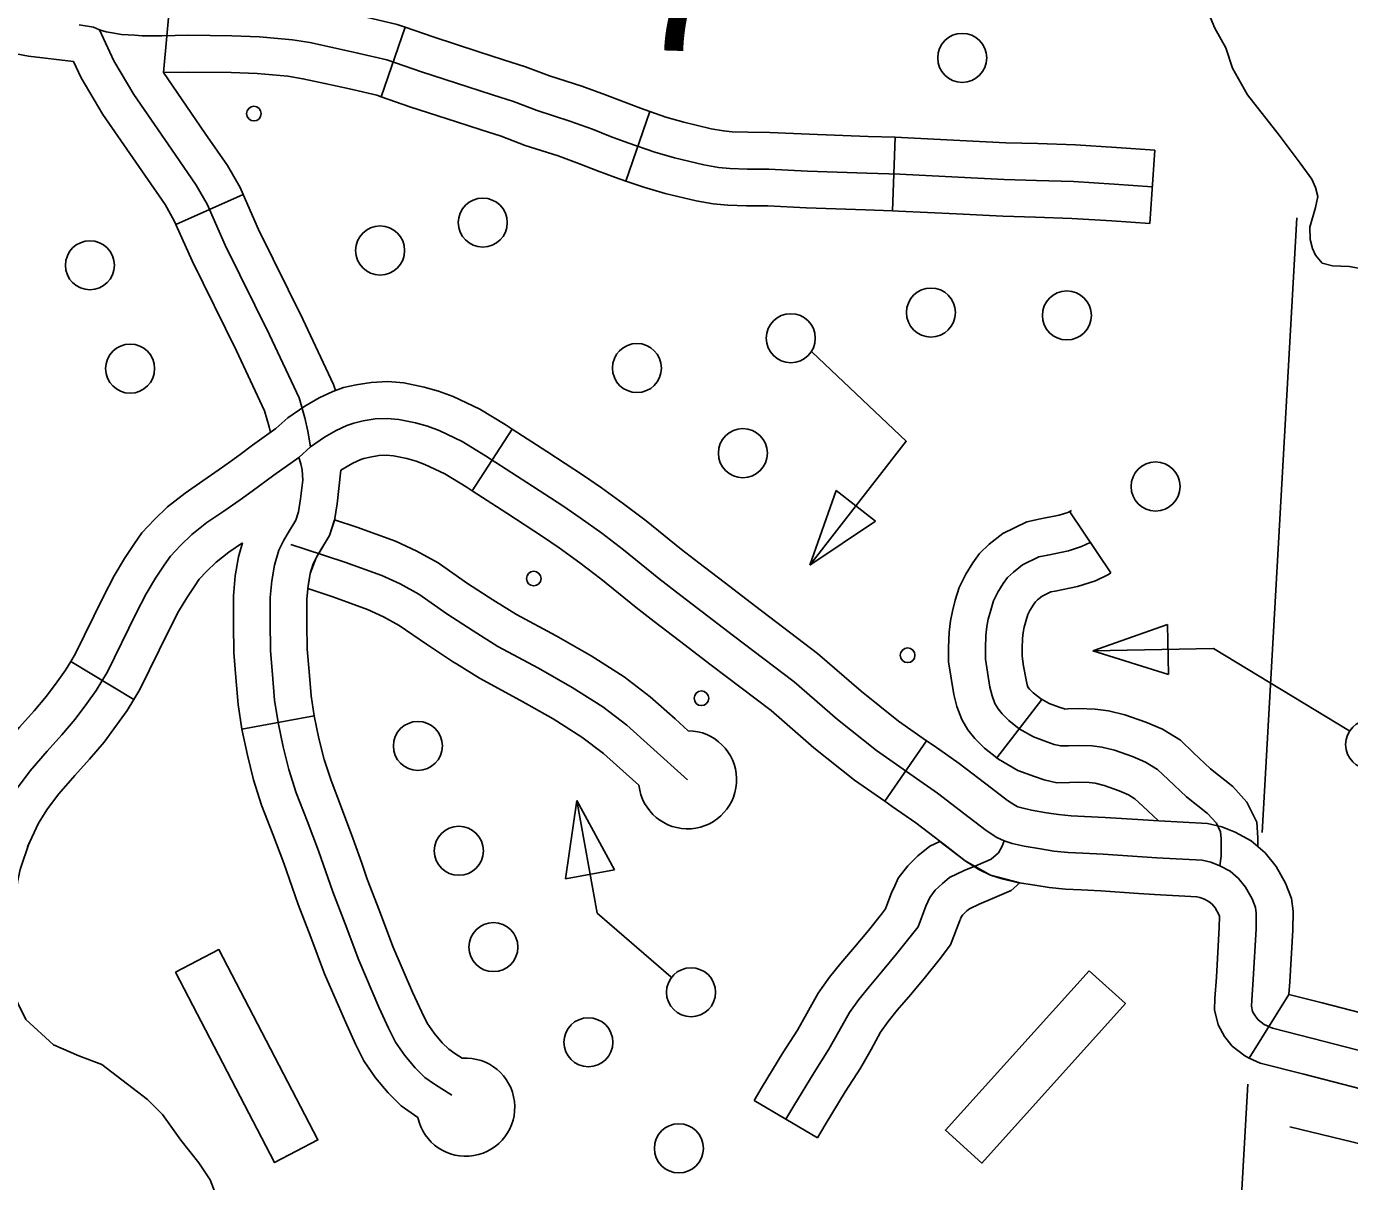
# Model space of a CAD drawing. Extents: x 653372 to 905732, y 627442 to 787275.
# Drawn here: x 702502 to 705201, y 743667 to 746022 of the extents above; entities that cross this region are included whole.
import ezdxf

# ---------------------------------------------------------------- set-up
doc = ezdxf.new("R2010")
doc.units = 0
for name, color, linetype in [('31', 7, 'Continuous'), ('32', 7, 'Continuous'), ('35', 7, 'Continuous'), ('5', 7, 'Continuous'), ('56', 7, 'Continuous'), ('9', 7, 'Continuous')]:
    doc.layers.add(name, color=color, linetype=linetype)

msp = doc.modelspace()

# ---------------------------------------------------------------- linework, layer by layer
at = {"layer": '31'}
for p, q in [((703411.3, 745075.3), (703492.9, 745201.2)), ((702592.4, 744727.5), (702720.8, 744650.1)), ((702941.5, 744589.6), (703089.1, 744616.5)), ((704338.3, 744565.9), (704252.7, 744442.7)), ((704996.1, 743919), (705077.2, 744048.6)), ((704115.8, 743756.3), (703986.5, 743832.4)), ((704115.8, 743756.3), (704115.8, 743756.3))]:
    msp.add_line(p, q, dxfattribs=at)
for points in [[(703492.9, 745201.2), (703478.6, 745210.5), (703426.6, 745242.1), (703372.6, 745267.9), (703342.6, 745278.7), (703313, 745286.8), (703272, 745295.3), (703239.3, 745298), (703205.3, 745296.5), (703174.7, 745291.3), (703148.9, 745285.7), (703127.1, 745277.9), (703099.1, 745264.9), (703069.6, 745248), (703034.9, 745223.9), (703010.5, 745202.1), (702962.8, 745168.2), (702937.7, 745149.6)], [(705302.5, 743913.5), (705126.3, 743959.1), (705043.8, 743979.7), (705026.6, 743987.5), (705014.8, 743996.9), (705008.2, 744005.3), (705003.3, 744013.8), (705000.9, 744024.5), (705001.3, 744036.8), (705004.1, 744079.2), (705010.2, 744182.6), (705010.5, 744214.2), (705009.1, 744226), (705002.4, 744243.4), (704989, 744267.3), (704974.7, 744284.8), (704957.4, 744299.8), (704936.4, 744311), (704917.9, 744318.2), (704900.3, 744322.3), (704807.7, 744327.4), (704698.1, 744334.6), (704656.9, 744336.5), (704627.2, 744338), (704597.8, 744341), (704570.8, 744345.2), (704537.5, 744350.7), (704512.4, 744356.5), (704496.6, 744361.5), (704481.5, 744368.9), (704459.9, 744382.7), (704424.9, 744409.6), (704360.5, 744459.1), (704310.7, 744493.7), (704235.8, 744545.8), (704156.4, 744609), (704068.1, 744685.7), (703944.2, 744779.8), (703828.3, 744868.8), (703791.8, 744896.7), (703720.1, 744954.8), (703675.4, 744988.7), (703631.8, 745020.1), (703596.4, 745044.7), (703522.6, 745092.6), (703438.7, 745147), (703390.8, 745176.1), (703343.7, 745198.6), (703319.9, 745207.1), (703295.4, 745213.9), (703261.3, 745220.9), (703237.9, 745222.8), (703213.2, 745221.8), (703189, 745217.7), (703169.6, 745213.5), (703155.6, 745208.5), (703133.6, 745198.3), (703109.7, 745184.5), (703081.4, 745164.9), (703057.3, 745143.4), (703006.9, 745107.5), (702962.5, 745074.5), (702937.9, 745057.2), (702904.5, 745034.1), (702870.1, 745010.5), (702839.2, 744986.1), (702816.3, 744963.9), (702795.8, 744942.2), (702783.2, 744924), (702765.5, 744897.4), (702746.5, 744865.4), (702725.4, 744824.5), (702667.1, 744706.3), (702644.3, 744668.4), (702625.4, 744641.9), (702601.6, 744610.1), (702574.1, 744577.8), (702544.2, 744544.3), (702509.9, 744504.4), (702483.6, 744469.7)], [(703492.9, 745201.2), (703563.4, 745155.6), (703638.2, 745106.9), (703675.1, 745081.4), (703719.9, 745049), (703766.4, 745013.9), (703838.2, 744955.6), (703873.9, 744928.3), (703925.4, 744888.8)], [(702937.8, 745149.6), (702918.5, 745135.3), (702895, 745118.7), (702861.9, 745095.9), (702825.5, 745070.9), (702789.8, 745042.6), (702763, 745016.7), (702737.3, 744989.6), (702721.1, 744966), (702702, 744937.3), (702680.9, 744901.8), (702658.5, 744858.3), (702601.2, 744742.3), (702592.4, 744727.5)], [(703369.7, 743843.4), (703334.2, 743865.5), (703314.9, 743879.3), (703295, 743899), (703274.1, 743924), (703255.1, 743951.5), (703240.8, 743979.6), (703221.1, 744023), (703179.8, 744118.5), (703152.4, 744192.4), (703126.7, 744257.7), (703097.6, 744341.7), (703074.4, 744402.4), (703052.5, 744459.7), (703037.4, 744506.9), (703025.7, 744553.3), (703015.3, 744603.1), (703008.1, 744648.7), (703003.7, 744700.9), (702999.9, 744749.3), (702999.1, 744809.9), (702999.2, 744858), (703002.2, 744892.1), (703007.8, 744923.6), (703016.6, 744954.2), (703027.1, 744975), (703036.1, 744989.9), (703051.4, 745015.7), (703057.2, 745032.7), (703061.2, 745058.9), (703065.7, 745097), (703064.3, 745118.1), (703061.4, 745130.7), (703057.3, 745143.4)], [(703411.3, 745075.3), (703398.8, 745083.4), (703355.1, 745110), (703314.8, 745129.3), (703297.2, 745135.6), (703277.8, 745140.9), (703250.6, 745146.6), (703236.5, 745147.7), (703221.1, 745147.1), (703203.2, 745144), (703190.3, 745141.2), (703184, 745139), (703168.1, 745131.6), (703143.6, 745117.5)], [(703074.2, 744803.9), (703074.1, 744810.3), (703074.2, 744854.6), (703076.7, 744882.3), (703081, 744906.6), (703086.7, 744926.7), (703092.8, 744938.6), (703100.5, 744951.4), (703119.9, 744984.3), (703130.3, 745014.7), (703135.6, 745048.8), (703143.6, 745117.5)], [(703834.1, 744769.8), (703782.7, 744809.2), (703745.4, 744837.8), (703673.8, 744895.8), (703630.8, 744928.4), (703588.5, 744958.9), (703554.6, 744982.4), (703481.8, 745029.7), (703411.3, 745075.3)], [(703076.1, 744875.9), (703081, 744906.6), (703092.8, 744938.6), (703119.9, 744984.3), (703130.7, 745015.9), (703175.6, 745001.2), (703255.1, 744972.5), (703298.5, 744952.3), (703341.8, 744928.3), (703401.7, 744886.7), (703453.5, 744852.8), (703458.5, 744849.7)], [(702943, 744969.6), (702914.6, 744950.1), (702888.7, 744929.6), (702869.6, 744911.1), (702854.2, 744894.9), (702845.3, 744881.9), (702829, 744857.4), (702812.1, 744829), (702792.4, 744790.7), (702733, 744670.2), (702720.8, 744650.1)], [(702924.2, 744801.9), (702924.1, 744809.5), (702924.3, 744861.3), (702927.8, 744901.9), (702934.6, 744940.5), (702943, 744969.6)], [(703850.7, 744486.3), (703775.3, 744554.4), (703726.6, 744597.6), (703678, 744634.7), (703615.1, 744674.6), (703546.2, 744713.7), (703463.7, 744758.2), (703413.2, 744789.6), (703359.7, 744824.5), (703302.2, 744864.6), (703264.5, 744885.4), (703226.6, 744903), (703151.2, 744930.2), (703070.5, 744956.6), (703041, 744966.1)], [(703379.3, 744722.3), (703372.8, 744726.3), (703317.8, 744762.4), (703262.5, 744800.8), (703230.5, 744818.5), (703198, 744833.6), (703126.8, 744859.3), (703076.1, 744875.9)], [(703925.4, 744888.8), (703989.7, 744839.4), (704115.4, 744744), (704204.4, 744666.7), (704280.6, 744606), (704338.3, 744565.9)], [(703458.5, 744849.7), (703501.3, 744823.1), (703582.5, 744779.4), (703653.8, 744738.9), (703721, 744696.3), (703774.3, 744655.5), (703825.3, 744610.3), (703851.9, 744586.3)], [(702941.5, 744589.6), (702933.6, 744639.7), (702929, 744694.8), (702925, 744745.8), (702924.2, 744801.9)], [(703089.1, 744616.5), (703082.6, 744657.7), (703078.5, 744706.9), (703074.9, 744752.7), (703074.2, 744803.9)], [(704252.7, 744442.7), (704191, 744485.6), (704108.4, 744551.3), (704020.8, 744627.5), (703898.7, 744720.2), (703834.1, 744769.8)], [(702405.9, 744487.4), (702422, 744512.6), (702451.5, 744551.6), (702487.8, 744593.8), (702517.6, 744627.1), (702543, 744656.9), (702564.8, 744686.1), (702581.5, 744709.5), (702592.4, 744727.5)], [(703751.3, 744475.1), (703725.3, 744498.6), (703678.9, 744539.6), (703635.1, 744573.1), (703576.5, 744610.3), (703509.9, 744648.1), (703426.1, 744693.2), (703379.3, 744722.3)], [(702720.8, 744650.1), (702707.1, 744627.3), (702686, 744597.6), (702660.2, 744563.2), (702630.7, 744528.5), (702600.6, 744494.9), (702568.3, 744457.3), (702545.1, 744426.7), (702526.6, 744397.9), (702504, 744349.8)], [(703089.1, 744616.5), (703098.7, 744570.2), (703109.6, 744527.5), (703123.3, 744484.5), (703144.5, 744429.2), (703168.1, 744367.4), (703185.8, 744316.4)], [(703044, 744267.4), (703027.2, 744316.1), (703004.4, 744375.5), (702981.7, 744434.8), (702965.3, 744486.3), (702952.6, 744536.5), (702941.5, 744589.6)], [(704779.9, 744404.4), (704702.3, 744409.4), (704660.6, 744411.5), (704632.8, 744412.8), (704607.2, 744415.5), (704582.6, 744419.2), (704552.2, 744424.3), (704532.3, 744428.9), (704524.5, 744431.4), (704518.2, 744434.4), (704503.1, 744444.1), (704470.7, 744469.1), (704404.8, 744519.7), (704353.5, 744555.3), (704338.3, 744565.9)], [(704770.1, 744254.7), (704693.9, 744259.7), (704653.2, 744261.6), (704621.5, 744263.2), (704588.3, 744266.6), (704559, 744271.1), (704522.9, 744277.1), (704492.6, 744284.2), (704468.8, 744291.7), (704444.8, 744303.4), (704416.8, 744321.2), (704379.2, 744350.2), (704316.2, 744398.5), (704267.9, 744432.1), (704252.7, 744442.7)], [(705077.2, 744048.6), (705078.9, 744074.5), (705085.2, 744180), (705085.6, 744218.4), (705082.4, 744244.4), (705070.4, 744275.4), (705051.2, 744309.5), (705028.9, 744337.2), (705000.1, 744362.1), (704967.7, 744379.3), (704940.2, 744390), (704911, 744396.8), (704812.2, 744402.3), (704779.9, 744404.4)], [(704051.1, 743794.3), (704067.1, 743821.4), (704108.7, 743889.7), (704138.9, 743936.8), (704159.4, 743973), (704180.7, 744011.6), (704199.8, 744038.6), (704220.7, 744064.4), (704248.5, 744096.9), (704277.5, 744131.8), (704304.9, 744165.9), (704320.7, 744186.4), (704336.7, 744228.6), (704345, 744246.6), (704355.9, 744261.1), (704370.3, 744275), (704385, 744287), (704415, 744301.2), (704443.7, 744313.2), (704470, 744324.4), (704484.8, 744337.6), (704492.5, 744350.9), (704496.6, 744361.5)], [(704271, 744265.3), (704280.3, 744285.4), (704299.6, 744310.9), (704320.5, 744331.1), (704344.7, 744350.8), (704365.5, 744360.7), (704416.8, 744321.2), (704468.8, 744291.7), (704528.5, 744276.1)], [(702507.3, 744357.9), (702489, 744303.3), (702484, 744278.4), (702476.6, 744205), (702469.9, 744058.2), (702468.5, 743971.3), (702468, 743958.9)], [(703185.8, 744316.4), (703197.1, 744283.7), (703222.5, 744219.1), (703249.5, 744146.4), (703289.6, 744053.5), (703308.4, 744012.2), (703319.7, 743989.9), (703333.8, 743969.4), (703350.3, 743949.8), (703363.3, 743936.8), (703375.8, 743928), (703391.1, 743918.4)], [(703300.4, 743797.5), (703266.4, 743821.7), (703239.8, 743848.2), (703214.3, 743878.5), (703190.5, 743913.1), (703173.3, 743947.1), (703152.5, 743992.6), (703110.2, 744090.5), (703082.4, 744165.6), (703056.4, 744231.7), (703044, 744267.4)], [(703986.5, 743832.4), (704002.8, 743860), (704045.1, 743929.4), (704074.6, 743975.5), (704093.9, 744009.6), (704117.1, 744051.5), (704140, 744083.9), (704163.1, 744112.4), (704191.1, 744145.3), (704219.4, 744179.3), (704245.9, 744212.2), (704254.5, 744223.3), (704267.5, 744257.7), (704271, 744265.3)], [(704528.5, 744276.1), (704510.7, 744260.3), (704472.8, 744244.1), (704445.5, 744232.7), (704425.4, 744223.1), (704420.2, 744218.9), (704412.2, 744211.2), (704409.7, 744207.8), (704407.2, 744202.5)], [(704996.1, 743919), (704987, 743923.2), (704961.5, 743943.5), (704945.9, 743963.1), (704932.6, 743986.5), (704925.7, 744017.2), (704926.4, 744040.4), (704929.2, 744083.8), (704935.2, 744185.2), (704935.5, 744208.4), (704934.4, 744211.3), (704926.7, 744225), (704920.6, 744232.5), (704914.8, 744237.6), (704905.1, 744242.7), (704895.7, 744246.4), (704889.6, 744247.8), (704803.1, 744252.6), (704770.1, 744254.7)], [(704407.2, 744202.4), (704405.9, 744199.6), (704386.9, 744149.5), (704363.9, 744119.5), (704335.6, 744084.3), (704305.9, 744048.6), (704278.4, 744016.4), (704259.6, 743993.3), (704244.4, 743971.7), (704224.8, 743936.4), (704203.2, 743898.1), (704172.3, 743849.9), (704131.4, 743782.9), (704115.8, 743756.3)], [(705077.2, 744048.6), (705144.8, 744031.8), (705321, 743986.2), (705436.7, 743957.2), (705474.7, 743946.2), (705557, 743923.9)], [(705517.8, 743779.2), (705434.3, 743801.8), (705397.7, 743812.3), (705284, 743840.8), (705107.8, 743886.4), (705018.9, 743908.6), (704996.1, 743919)]]:
    msp.add_lwpolyline(points, dxfattribs=at)
for centre, start, end in [((703850.7, 744486.3), 186.4676, 89.2877), ((703398.1, 743818.7), 192.2128, 94.0299)]:
    msp.add_arc(centre, 100, start, end, dxfattribs=at)
at = {"layer": '32'}
for p, q in [((702795.1, 746077.3), (702781.5, 745927.9)), ((703274.5, 746020.3), (703225.7, 745878.4)), ((703773.9, 745848.5), (703724.7, 745706.8)), ((704273.9, 745796), (704268.4, 745646.1)), ((704803.5, 745770.1), (704793.5, 745620.4)), ((702943.9, 745679.3), (702806.9, 745618.3)), ((704630.6, 745032.8), (704713.8, 744908.1)), ((704481.2, 744531.1), (704573, 744649.7))]:
    msp.add_line(p, q, dxfattribs=at)
for points in [[(703274.5, 746020.3), (703258.2, 746025.9), (703194.8, 746040.9), (703142.5, 746052.5), (703093.7, 746062.8), (703054.2, 746069.3), (702982.5, 746075.9), (702923, 746078.2), (702831.9, 746079), (702777.2, 746077.8), (702741.5, 746077.6), (702734.4, 746078.3)], [(702598, 745950.9), (702506.2, 745961.3), (702426.9, 745976.7), (702346.6, 745992.5), (702262.5, 746009.5), (702193.7, 746023.7)], [(702650.8, 746015.4), (702638.8, 746020.4), (702609.2, 746025.1)], [(703081.4, 745164.9), (703075.9, 745197), (703070.1, 745224.4), (703058.2, 745265.2), (702998.1, 745393.1), (702907.6, 745576.4), (702870.7, 745659.5), (702848.3, 745698.7), (702805.1, 745761.2), (702721.3, 745883.2), (702680.1, 745952.1), (702650.8, 746015.4)], [(704798.5, 745695.3), (704720.6, 745700.4), (704638, 745705.7), (704562.5, 745708.2), (704496.6, 745710), (704402.6, 745714.7), (704283.8, 745720.6), (704216.2, 745723.1), (704095.5, 745727.2), (704016.3, 745731), (703972.6, 745731.3), (703936.9, 745732.4), (703913.4, 745734.5), (703883.5, 745740.1), (703823.9, 745754.1), (703783.8, 745765.7), (703728.9, 745784.7), (703693.6, 745798), (703656.6, 745812.3), (703610.6, 745829.2), (703544, 745850.5), (703495.2, 745868.9), (703452.4, 745882.9), (703402.1, 745899), (703307.5, 745929.6), (703237.3, 745953.8), (703178, 745967.8), (703126.6, 745979.2), (703079.9, 745989.1), (703044.6, 745994.8), (702977.6, 746001.1), (702921.2, 746003.2), (702832.4, 746004), (702778.3, 746002.8), (702738.3, 746002.6), (702722.9, 746004), (702695.7, 746005.8), (702676.5, 746009.2), (702664.8, 746011.4), (702650.8, 746015.4)], [(703773.9, 745848.5), (703754.4, 745855.3), (703720.3, 745868.1), (703683.1, 745882.5), (703635, 745900.2), (703568.7, 745921.4), (703520.1, 745939.7), (703475.4, 745954.3), (703425, 745970.4), (703331.3, 746000.7), (703274.5, 746020.3)], [(702806.9, 745618.3), (702803.6, 745625.6), (702784.8, 745658.8), (702743.3, 745718.6), (702658.1, 745842.7), (702613.7, 745917), (702598, 745950.9)], [(703225.7, 745878.4), (703216.4, 745881.7), (703161.2, 745894.7), (703110.7, 745905.9), (703066.1, 745915.3), (703035.1, 745920.4), (702972.7, 745926.2), (702919.4, 745928.3), (702832.9, 745929), (702781.5, 745927.9)], [(702943.9, 745679.3), (702937.7, 745693.4), (702911.9, 745738.7), (702866.8, 745803.8), (702781.5, 745927.9)], [(703724.7, 745706.8), (703703.4, 745714.2), (703666.9, 745728), (703630.2, 745742.1), (703586.3, 745758.3), (703519.4, 745779.6), (703470.3, 745798.1), (703429.3, 745811.5), (703379.1, 745827.6), (703283.8, 745858.4), (703225.7, 745878.4)], [(704273.9, 745796), (704218.8, 745798), (704098.5, 745802.1), (704018.4, 745806), (703974, 745806.3), (703941.4, 745807.3), (703923.7, 745808.9), (703899, 745813.5), (703842.9, 745826.7), (703806.5, 745837.2), (703773.9, 745848.5)], [(704803.5, 745770.1), (704725.5, 745775.3), (704641.7, 745780.6), (704564.8, 745783.2), (704499.5, 745784.9), (704406.3, 745789.6), (704287.1, 745795.5), (704273.9, 745796)], [(704268.4, 745646.1), (704213.5, 745648.1), (704092.4, 745652.2), (704014.2, 745656), (703971.1, 745656.4), (703932.4, 745657.5), (703903.1, 745660.2), (703868, 745666.7), (703804.9, 745681.6), (703761.1, 745694.2), (703724.7, 745706.8)], [(703132.1, 745279.7), (703128.5, 745291.9), (703065.6, 745425.6), (702975.6, 745608.2), (702943.9, 745679.3)], [(704793.5, 745620.4), (704715.7, 745625.6), (704634.4, 745630.8), (704560.3, 745633.3), (704493.8, 745635), (704398.9, 745639.8), (704280.6, 745645.7), (704268.4, 745646.1)], [(702999.7, 745194.5), (702997.3, 745206.1), (702987.8, 745238.6), (702930.5, 745360.5), (702839.7, 745544.5), (702806.9, 745618.3)], [(704634, 745035.1), (704626.1, 745031.3), (704608.4, 745025.5), (704570.6, 745018), (704542.5, 745012.2), (704493.9, 744988.1), (704466.1, 744966.7), (704446.3, 744947.5), (704432.6, 744928.5), (704417.9, 744905.6), (704404.4, 744878.4), (704396.7, 744852.4), (704390.8, 744830.2), (704387.2, 744810.3), (704383.9, 744787.1), (704383, 744756), (704383, 744726.6), (704388.1, 744693.6), (704394, 744659.8), (704399.8, 744635.5), (704409.9, 744609), (704422.2, 744587.9), (704436.5, 744570.4), (704456, 744550.7), (704481.2, 744531.1)], [(704672.2, 744970.5), (704671.5, 744970), (704654.4, 744961.6), (704627.3, 744952.8), (704585.4, 744944.5), (704567.1, 744940.7), (704533.9, 744924.2), (704515.2, 744909.8), (704503.3, 744898.3), (704494.7, 744886.3), (704483.2, 744868.4), (704474.4, 744850.8), (704468.9, 744832.1), (704464.1, 744813.9), (704461.3, 744798.5), (704458.8, 744780.7), (704458, 744754.9), (704458, 744732.4), (704462.1, 744705.8), (704467.5, 744674.9), (704471.6, 744657.6), (704477.7, 744641.5), (704484, 744630.8), (704492.3, 744620.6), (704505.8, 744606.9), (704527.1, 744590.4), (704556.4, 744573.7), (704583.6, 744563.6), (704598.7, 744558.5), (704611.8, 744555.4), (704627.7, 744555.6), (704648.9, 744556.3), (704676, 744555.5), (704695.8, 744552.9), (704721.4, 744546.9), (704758.1, 744533.8), (704784.8, 744522.5), (704809.5, 744507.2), (704830.7, 744486.7), (704868.1, 744451.8), (704911.4, 744417.4), (704929.3, 744397.7), (704938, 744380.2), (704938.9, 744365.6), (704939.2, 744330.5), (704936.4, 744311)], [(704713.8, 744908.1), (704709, 744904.9), (704682.7, 744891.9), (704646.3, 744880.1), (704600.3, 744870.9), (704591.7, 744869.2), (704573.8, 744860.3), (704564.4, 744853), (704560.3, 744849.1), (704556.7, 744844.1), (704548.5, 744831.3), (704544.5, 744823.2), (704541.1, 744811.9), (704537.3, 744797.6), (704535.3, 744786.6), (704533.6, 744774.3), (704533, 744753.7), (704533, 744738.2), (704536.1, 744718), (704541, 744690), (704543.4, 744679.7), (704545.6, 744674), (704545.9, 744673.6), (704548.2, 744670.8), (704555.7, 744663.2), (704573, 744649.7)], [(704569.4, 744652.6), (704588.3, 744641.8), (704608.7, 744634.3), (704619.2, 744630.7), (704620, 744630.5), (704626.1, 744630.6), (704648.8, 744631.4), (704682, 744630.4), (704709.3, 744626.8), (704742.6, 744618.9), (704785.3, 744603.8), (704819.5, 744589.2), (704855.9, 744566.7), (704882.4, 744541), (704917.1, 744508.6), (704962.8, 744472.3), (704991.7, 744440.5), (705012, 744400), (705013.9, 744368.2), (705014, 744350)], [(704480.3, 744531.8), (704484.9, 744528.2), (704524.5, 744505.5), (704558.6, 744492.9), (704578.2, 744486.2), (704603.7, 744480.3), (704629.4, 744480.6), (704649, 744481.3), (704670, 744480.7), (704682.3, 744479.1), (704700.2, 744474.8), (704730.8, 744463.9), (704750.2, 744455.7), (704763.2, 744447.6), (704779.1, 744432.3), (704811.1, 744402.4)]]:
    msp.add_lwpolyline(points, dxfattribs=at)
at = {"layer": '35'}
for points in [[(702748.8, 743834.8), (702656, 743906), (702609.1, 743923.2), (702557.2, 743945.8), (702500.9, 743997.5), (702470, 744060.2)], [(702934.8, 743406.8), (702897.6, 743455.5), (702876.6, 743498.2), (702876.2, 743531.1), (702880.9, 743556), (702885.7, 743584.8), (702887.8, 743609.7), (702888.7, 743638.7), (702876.5, 743670.6), (702853.8, 743705.5), (702817.1, 743751.4), (702779.2, 743803.8), (702748.8, 743834.8)]]:
    msp.add_lwpolyline(points, dxfattribs=at)
at = {"layer": '5'}
for points in [[(705093.5, 745631.6), (705022.5, 744378.8)], [(704993.4, 743866), (704977.1, 743578.3)]]:
    msp.add_lwpolyline(points, dxfattribs=at)
at = {"layer": '56'}
for p, q in [((704099.8, 744924.1), (704153.6, 745076.1)), ((704153.6, 745076.1), (704234.1, 745013.4)), ((704234.1, 745013.4), (704099.8, 744924.1)), ((704677.6, 744748.9), (704829.5, 744803.1)), ((704829.5, 744803.1), (704831.6, 744701.1)), ((704831.6, 744701.1), (704677.6, 744748.9)), ((703601.4, 744284.5), (703624.5, 744444.1)), ((703624.5, 744444.1), (703701.8, 744302.6)), ((703701.8, 744302.6), (703601.4, 744284.5))]:
    msp.add_line(p, q, dxfattribs=at)
for points in [[(704104.9, 745358), (704296.6, 745176.4), (704099.8, 744924.1)], [(705199.4, 744587), (704923.5, 744754), (704677.6, 744748.9)], [(703816.4, 744084.8), (703665.9, 744214.4), (703624.5, 744444.1)], [(705079.2, 743778.8), (705868.3, 743588.1)]]:
    msp.add_lwpolyline(points, dxfattribs=at)
for points in [[(702805.9, 744093.9), (702894.6, 744140.1), (703096.7, 743752.1), (703008, 743705.9)], [(704669.5, 744096.9), (704743.8, 744030), (704450.9, 743705), (704376.6, 743772)]]:
    msp.add_lwpolyline(points, close=True, dxfattribs=at)
for centre, radius in [((704410.8, 745957.9), 50), ((702965.9, 745844.4), 15), ((703432.8, 745622.1), 50), ((703223.4, 745565.3), 50), ((702631.5, 745535.1), 50), ((704347.1, 745438.7), 50), ((704624.3, 745433), 50), ((704061.2, 745386.5), 50), ((702713.5, 745324.4), 50), ((703747.4, 745325.7), 50), ((703963.4, 745152.1), 50), ((704805.3, 745084.2), 50), ((703536.9, 744896.5), 15), ((704299.5, 744740.1), 15), ((703878.9, 744652.5), 15), ((703300.5, 744555.2), 50), ((705242.7, 744558), 50), ((703384, 744341.5), 50), ((703454.5, 744145.2), 50), ((703857.6, 744053), 50), ((703648.2, 743951.1), 50), ((703832.8, 743734.9), 50)]:
    msp.add_circle(centre, radius, dxfattribs=at)
at = {"layer": '9'}
for points in [[(705131.7, 745653), (705136.3, 745675.1), (705131.6, 745693.6), (705124.3, 745710.9), (705100.3, 745743), (705057.5, 745800.7), (704993.1, 745882.6), (704961.9, 745937.3), (704948.7, 745978.4), (704926.3, 746018.4), (704914.1, 746047.6)], [(705234.2, 745526.6), (705200.2, 745532.8), (705166.2, 745533.9), (705145.4, 745539.7), (705131.4, 745555.9), (705125.3, 745569.2), (705120.6, 745587.7), (705120, 745612.6), (705131.7, 745653)]]:
    msp.add_lwpolyline(points, dxfattribs=at)

# ---------------------------------------------------------------- texts
at = {"layer": '56'}
msp.add_text('7', height=316.8, rotation=358.28, dxfattribs=at).set_placement((703727.4, 745975.4))

doc.saveas('drawing.dxf')
